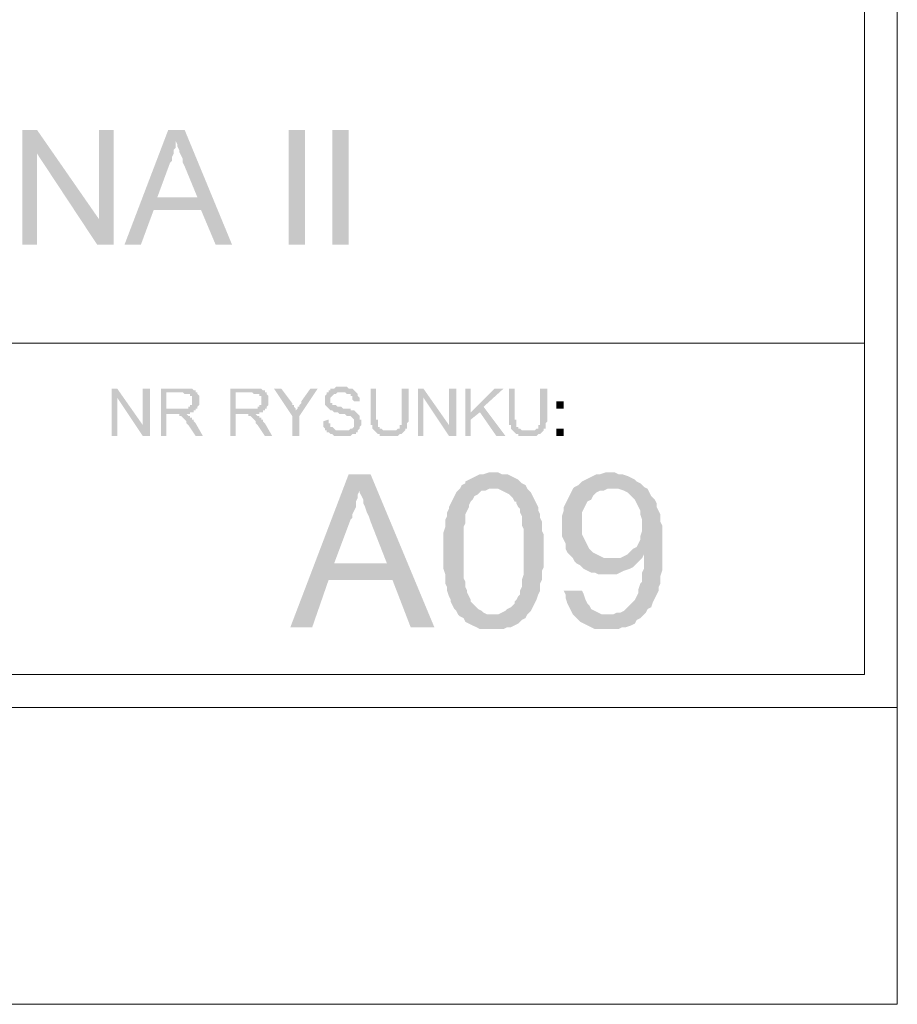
# Model space of a CAD drawing. Header units: millimetres. Extents: x -14047 to 49934, y -21523 to 14989.
# Tile 443 of 580: x 23092 to 23296, y 11552 to 11781. Entities that reach past the tile are written whole.
import ezdxf

# ---------------------------------------------------------------- set-up
doc = ezdxf.new("R2010")
doc.units = ezdxf.units.MM
doc.layers.add('C00-00-00', color=7, linetype='Continuous')

msp = doc.modelspace()

# ---------------------------------------------------------------- hatches: boundary and pattern name
at = {"layer": 'C00-00-00'}
h = msp.add_hatch(color=256, dxfattribs=at)
h.dxf.hatch_style = 2
h.paths.add_polyline_path([(23096.286, 11755.508), (23092.9, 11755.508), (23092.9, 11728.838), (23096.286, 11728.838), (23096.286, 11750.004)])
h = msp.add_hatch(color=256, dxfattribs=at)
h.dxf.hatch_style = 2
h.paths.add_polyline_path([(23096.286, 11755.508), (23096.286, 11750.004), (23110.256, 11728.838), (23110.68, 11734.764)])
h = msp.add_hatch(color=256, dxfattribs=at)
h.dxf.hatch_style = 2
h.paths.add_polyline_path([(23114.066, 11755.508), (23110.68, 11755.508), (23110.68, 11734.764), (23110.256, 11728.838), (23114.066, 11728.838)])
h = msp.add_hatch(color=256, dxfattribs=at)
h.dxf.hatch_style = 2
h.paths.add_polyline_path([(23130.576, 11755.508), (23126.766, 11755.508), (23116.606, 11728.838), (23120.416, 11728.838), (23123.38, 11736.881), (23134.386, 11736.881), (23124.226, 11739.844), (23127.19, 11747.888), (23127.613, 11748.311), (23127.613, 11749.158), (23128.036, 11750.004), (23128.036, 11750.851), (23128.46, 11751.274), (23128.46, 11752.968)])
h = msp.add_hatch(color=256, dxfattribs=at)
h.dxf.hatch_style = 2
h.paths.add_polyline_path([(23130.576, 11755.508), (23128.46, 11752.968), (23128.883, 11752.121), (23128.883, 11751.698), (23129.306, 11750.851), (23129.306, 11750.428), (23129.73, 11749.581), (23130.153, 11748.734), (23130.153, 11747.888), (23130.576, 11747.041), (23133.54, 11739.844), (23124.226, 11739.844), (23134.386, 11736.881), (23137.773, 11728.838), (23141.583, 11728.838)])
h = msp.add_hatch(color=256, dxfattribs=at)
h.dxf.hatch_style = 2
h.paths.add_polyline_path([(23154.706, 11755.508), (23154.706, 11728.838), (23158.516, 11728.838), (23158.516, 11755.508)])
h = msp.add_hatch(color=256, dxfattribs=at)
h.dxf.hatch_style = 2
h.paths.add_polyline_path([(23164.866, 11755.508), (23164.866, 11728.838), (23168.676, 11728.838), (23168.676, 11755.508)])
h = msp.add_hatch(color=256, dxfattribs=at)
h.dxf.hatch_style = 2
h.paths.add_polyline_path([(23114.913, 11695.394), (23113.643, 11695.394), (23113.643, 11684.388), (23114.913, 11684.388), (23114.913, 11693.278)])
h = msp.add_hatch(color=256, dxfattribs=at)
h.dxf.hatch_style = 2
h.paths.add_polyline_path([(23114.913, 11695.394), (23114.913, 11693.278), (23120.84, 11684.388), (23120.84, 11686.928)])
h = msp.add_hatch(color=256, dxfattribs=at)
h.dxf.hatch_style = 2
h.paths.add_polyline_path([(23122.533, 11695.394), (23120.84, 11695.394), (23120.84, 11684.388), (23122.533, 11684.388)])
h = msp.add_hatch(color=256, dxfattribs=at)
h.dxf.hatch_style = 2
h.paths.add_polyline_path([(23130.153, 11695.394), (23125.073, 11695.394), (23125.073, 11684.388), (23126.343, 11684.388), (23126.343, 11689.468), (23131.846, 11689.468), (23131.846, 11689.891), (23132.693, 11689.891), (23132.693, 11690.314), (23133.116, 11690.314), (23133.116, 11690.738), (23126.343, 11690.738), (23126.343, 11694.548), (23133.116, 11694.548), (23133.116, 11694.971), (23132.693, 11694.971), (23132.27, 11695.394), (23130.576, 11695.394)])
h = msp.add_hatch(color=256, dxfattribs=at)
h.dxf.hatch_style = 2
h.paths.add_polyline_path([(23133.116, 11694.548), (23130.153, 11694.548), (23130.576, 11694.124), (23131.846, 11694.124), (23131.846, 11693.701), (23132.27, 11693.701), (23132.27, 11693.278), (23132.27, 11692.431), (23132.27, 11692.008), (23132.27, 11691.584), (23131.846, 11691.584), (23131.846, 11691.161), (23131.423, 11691.161), (23131.423, 11690.738), (23126.343, 11690.738), (23133.54, 11690.738), (23133.54, 11691.161), (23133.963, 11691.584), (23133.963, 11692.008), (23133.963, 11693.278), (23133.963, 11693.701), (23133.54, 11694.124), (23133.54, 11694.548)])
h = msp.add_hatch(color=256, dxfattribs=at)
h.dxf.hatch_style = 2
h.paths.add_polyline_path([(23146.24, 11695.394), (23141.16, 11695.394), (23141.16, 11684.388), (23142.43, 11684.388), (23142.43, 11689.468), (23147.933, 11689.468), (23147.933, 11689.891), (23148.78, 11689.891), (23148.78, 11690.314), (23149.203, 11690.314), (23149.203, 11690.738), (23142.43, 11690.738), (23142.43, 11694.548), (23149.203, 11694.548), (23149.203, 11694.971), (23148.78, 11694.971), (23148.356, 11695.394), (23146.663, 11695.394)])
h = msp.add_hatch(color=256, dxfattribs=at)
h.dxf.hatch_style = 2
h.paths.add_polyline_path([(23149.203, 11694.548), (23146.24, 11694.548), (23146.663, 11694.124), (23147.933, 11694.124), (23147.933, 11693.701), (23148.356, 11693.701), (23148.356, 11693.278), (23148.356, 11692.431), (23148.356, 11692.008), (23148.356, 11691.584), (23147.933, 11691.584), (23147.933, 11691.161), (23147.51, 11691.161), (23147.51, 11690.738), (23142.43, 11690.738), (23149.626, 11690.738), (23149.626, 11691.161), (23150.05, 11691.584), (23150.05, 11692.008), (23150.05, 11693.278), (23150.05, 11693.701), (23149.626, 11694.124), (23149.626, 11694.548)])
h = msp.add_hatch(color=256, dxfattribs=at)
h.dxf.hatch_style = 2
h.paths.add_polyline_path([(23153.013, 11695.394), (23151.32, 11695.394), (23155.553, 11689.044), (23156.4, 11690.314), (23156.4, 11690.738), (23155.976, 11691.161), (23155.976, 11691.584), (23155.553, 11691.584), (23155.553, 11692.008)])
h = msp.add_hatch(color=256, dxfattribs=at)
h.dxf.hatch_style = 2
h.paths.add_polyline_path([(23161.48, 11695.394), (23159.786, 11695.394), (23157.67, 11692.431), (23157.67, 11692.008), (23157.246, 11691.584), (23157.246, 11691.161), (23156.823, 11691.161), (23156.823, 11690.738), (23156.4, 11690.314), (23155.553, 11689.044), (23155.553, 11684.388), (23157.246, 11684.388), (23157.246, 11689.044)])
h = msp.add_hatch(color=256, dxfattribs=at)
h.dxf.hatch_style = 2
h.paths.add_polyline_path([(23166.983, 11695.818), (23165.713, 11695.818), (23165.29, 11695.394), (23164.443, 11695.394), (23164.443, 11694.971), (23164.02, 11694.971), (23164.02, 11694.548), (23163.596, 11694.548), (23163.596, 11694.124), (23163.173, 11693.701), (23163.173, 11692.854), (23163.173, 11692.008), (23163.173, 11691.584), (23163.596, 11691.161), (23164.02, 11690.738), (23164.443, 11690.314), (23164.866, 11690.314), (23165.29, 11689.891), (23166.136, 11689.891), (23166.56, 11689.468), (23167.83, 11689.468), (23168.253, 11689.044), (23169.1, 11689.044), (23169.523, 11688.621), (23169.946, 11688.198), (23169.946, 11687.351), (23169.946, 11686.928), (23169.946, 11686.504), (23169.523, 11686.081), (23169.1, 11686.081), (23168.676, 11685.658), (23163.596, 11685.658), (23163.596, 11685.234), (23164.02, 11685.234), (23164.443, 11684.811), (23164.866, 11684.811), (23165.29, 11684.388), (23169.1, 11684.388), (23169.523, 11684.811), (23170.37, 11684.811), (23170.37, 11685.234), (23170.793, 11685.234), (23170.793, 11685.658), (23171.216, 11686.081), (23171.216, 11686.504), (23171.64, 11686.928), (23171.64, 11687.351), (23171.64, 11688.198), (23171.216, 11688.198), (23171.216, 11689.044), (23170.793, 11689.468), (23170.37, 11689.891), (23169.946, 11690.314), (23169.1, 11690.314), (23169.1, 11690.738), (23167.406, 11690.738), (23166.983, 11691.161), (23166.136, 11691.161), (23165.713, 11691.584), (23164.866, 11691.584), (23164.866, 11692.008), (23164.443, 11692.008), (23164.443, 11692.854), (23164.443, 11693.278), (23164.866, 11693.701), (23165.29, 11694.124), (23165.713, 11694.124), (23166.136, 11694.548), (23170.37, 11694.548), (23169.946, 11694.971), (23169.523, 11695.394), (23168.676, 11695.394), (23168.253, 11695.818), (23167.406, 11695.818)])
h = msp.add_hatch(color=256, dxfattribs=at)
h.dxf.hatch_style = 2
h.paths.add_polyline_path([(23170.37, 11694.548), (23166.983, 11694.548), (23167.83, 11694.548), (23168.253, 11694.124), (23169.1, 11694.124), (23169.1, 11693.701), (23169.523, 11693.701), (23169.523, 11692.854), (23169.946, 11692.431), (23171.216, 11692.431), (23171.216, 11693.278), (23170.793, 11693.701), (23170.793, 11694.124)])
h = msp.add_hatch(color=256, dxfattribs=at)
h.dxf.hatch_style = 2
h.paths.add_polyline_path([(23175.026, 11695.394), (23173.756, 11695.394), (23173.756, 11689.044), (23173.756, 11687.774), (23173.756, 11686.928), (23174.18, 11686.928), (23174.18, 11686.504), (23174.18, 11686.081), (23174.603, 11685.658), (23177.99, 11685.658), (23176.72, 11685.658), (23176.296, 11686.081), (23175.873, 11686.081), (23175.873, 11686.504), (23175.45, 11686.504), (23175.45, 11687.351), (23175.45, 11688.198), (23175.026, 11688.198), (23175.026, 11689.044)])
h = msp.add_hatch(color=256, dxfattribs=at)
h.dxf.hatch_style = 2
h.paths.add_polyline_path([(23182.646, 11695.394), (23180.953, 11695.394), (23180.953, 11688.198), (23180.953, 11686.928), (23180.53, 11686.928), (23180.53, 11686.504), (23180.53, 11686.081), (23180.106, 11686.081), (23179.683, 11685.658), (23174.603, 11685.658), (23175.026, 11685.234), (23175.45, 11684.811), (23175.873, 11684.811), (23175.873, 11684.388), (23180.106, 11684.388), (23180.53, 11684.811), (23180.953, 11684.811), (23181.376, 11685.234), (23181.8, 11685.658), (23181.8, 11686.081), (23182.223, 11686.081), (23182.223, 11686.504), (23182.223, 11686.928), (23182.223, 11687.351), (23182.646, 11687.774), (23182.646, 11688.198), (23182.646, 11689.044)])
h = msp.add_hatch(color=256, dxfattribs=at)
h.dxf.hatch_style = 2
h.paths.add_polyline_path([(23186.033, 11695.394), (23184.763, 11695.394), (23184.763, 11684.388), (23186.033, 11684.388), (23186.033, 11693.278)])
h = msp.add_hatch(color=256, dxfattribs=at)
h.dxf.hatch_style = 2
h.paths.add_polyline_path([(23186.033, 11695.394), (23186.033, 11693.278), (23191.96, 11684.388), (23191.96, 11686.928)])
h = msp.add_hatch(color=256, dxfattribs=at)
h.dxf.hatch_style = 2
h.paths.add_polyline_path([(23193.653, 11695.394), (23191.96, 11695.394), (23191.96, 11684.388), (23193.653, 11684.388)])
h = msp.add_hatch(color=256, dxfattribs=at)
h.dxf.hatch_style = 2
h.paths.add_polyline_path([(23197.04, 11695.394), (23195.77, 11695.394), (23195.77, 11684.388), (23197.04, 11684.388), (23197.04, 11689.891)])
h = msp.add_hatch(color=256, dxfattribs=at)
h.dxf.hatch_style = 2
h.paths.add_polyline_path([(23204.66, 11695.394), (23202.543, 11695.394), (23197.04, 11689.891), (23197.04, 11688.198), (23199.156, 11689.891), (23200.003, 11691.161)])
h = msp.add_hatch(color=256, dxfattribs=at)
h.dxf.hatch_style = 2
h.paths.add_polyline_path([(23207.2, 11695.394), (23205.93, 11695.394), (23205.93, 11689.044), (23205.93, 11687.774), (23205.93, 11686.928), (23206.353, 11686.928), (23206.353, 11686.504), (23206.353, 11686.081), (23206.776, 11685.658), (23210.163, 11685.658), (23208.893, 11685.658), (23208.47, 11686.081), (23208.046, 11686.081), (23208.046, 11686.504), (23207.623, 11686.504), (23207.623, 11687.351), (23207.623, 11688.198), (23207.2, 11688.198), (23207.2, 11689.044)])
h = msp.add_hatch(color=256, dxfattribs=at)
h.dxf.hatch_style = 2
h.paths.add_polyline_path([(23214.82, 11695.394), (23213.126, 11695.394), (23213.126, 11688.198), (23213.126, 11686.928), (23212.703, 11686.928), (23212.703, 11686.504), (23212.703, 11686.081), (23212.28, 11686.081), (23211.856, 11685.658), (23206.776, 11685.658), (23207.2, 11685.234), (23207.623, 11684.811), (23208.046, 11684.811), (23208.046, 11684.388), (23212.28, 11684.388), (23212.703, 11684.811), (23213.126, 11684.811), (23213.55, 11685.234), (23213.973, 11685.658), (23213.973, 11686.081), (23214.396, 11686.081), (23214.396, 11686.504), (23214.396, 11686.928), (23214.396, 11687.351), (23214.82, 11687.774), (23214.82, 11688.198), (23214.82, 11689.044)])
h = msp.add_hatch(color=256, dxfattribs=at)
h.dxf.hatch_style = 2
h.paths.add_polyline_path([(23216.936, 11692.431), (23216.936, 11690.738), (23218.63, 11690.738), (23218.63, 11692.431)])
h = msp.add_hatch(color=256, dxfattribs=at)
h.dxf.hatch_style = 2
h.paths.add_polyline_path([(23200.003, 11691.161), (23199.156, 11689.891), (23202.966, 11684.388), (23205.083, 11684.388)])
h = msp.add_hatch(color=256, dxfattribs=at)
h.dxf.hatch_style = 2
h.paths.add_polyline_path([(23131, 11689.468), (23128.036, 11689.468), (23129.306, 11689.468), (23129.306, 11689.044), (23129.73, 11689.044), (23130.153, 11688.621), (23130.576, 11688.198), (23131, 11687.774), (23131, 11687.351), (23131.423, 11686.928), (23133.116, 11684.388), (23134.81, 11684.388), (23133.116, 11687.351), (23132.693, 11687.774), (23132.693, 11688.198), (23132.27, 11688.198), (23132.27, 11688.621), (23131.846, 11688.621), (23131.846, 11689.044), (23131.423, 11689.044)])
h = msp.add_hatch(color=256, dxfattribs=at)
h.dxf.hatch_style = 2
h.paths.add_polyline_path([(23147.086, 11689.468), (23144.123, 11689.468), (23145.393, 11689.468), (23145.393, 11689.044), (23145.816, 11689.044), (23146.24, 11688.621), (23146.663, 11688.198), (23147.086, 11687.774), (23147.086, 11687.351), (23147.51, 11686.928), (23149.203, 11684.388), (23150.896, 11684.388), (23149.203, 11687.351), (23148.78, 11687.774), (23148.78, 11688.198), (23148.356, 11688.198), (23148.356, 11688.621), (23147.933, 11688.621), (23147.933, 11689.044), (23147.51, 11689.044)])
h = msp.add_hatch(color=256, dxfattribs=at)
h.dxf.hatch_style = 2
h.paths.add_polyline_path([(23164.02, 11688.198), (23162.75, 11687.774), (23162.75, 11686.928), (23162.75, 11686.504), (23163.173, 11686.081), (23163.173, 11685.658), (23167.406, 11685.658), (23165.713, 11685.658), (23165.29, 11686.081), (23164.866, 11686.504), (23164.443, 11686.504), (23164.443, 11686.928), (23164.443, 11687.351), (23164.02, 11687.351), (23164.02, 11687.774)])
h = msp.add_hatch(color=256, dxfattribs=at)
h.dxf.hatch_style = 2
h.paths.add_polyline_path([(23216.936, 11686.081), (23216.936, 11684.388), (23218.63, 11684.388), (23218.63, 11686.081)])
h = msp.add_hatch(color=256, dxfattribs=at)
h.dxf.hatch_style = 2
h.paths.add_polyline_path([(23173.756, 11675.498), (23168.676, 11675.498), (23155.13, 11639.938), (23160.21, 11639.938), (23164.02, 11650.944), (23178.836, 11650.944), (23165.29, 11654.754), (23169.1, 11664.914), (23169.523, 11665.338), (23169.523, 11666.184), (23169.946, 11667.031), (23170.37, 11667.878), (23170.37, 11669.148), (23170.793, 11669.994), (23170.793, 11670.841), (23171.216, 11671.688)])
h = msp.add_hatch(color=256, dxfattribs=at)
h.dxf.hatch_style = 2
h.paths.add_polyline_path([(23173.756, 11675.498), (23171.216, 11671.688), (23171.216, 11671.264), (23171.64, 11670.418), (23172.063, 11669.571), (23172.063, 11668.724), (23172.486, 11667.878), (23172.91, 11666.608), (23173.333, 11665.761), (23173.756, 11664.491), (23177.566, 11654.754), (23165.29, 11654.754), (23178.836, 11650.944), (23183.07, 11639.938), (23188.573, 11639.938)])
h = msp.add_hatch(color=256, dxfattribs=at)
h.dxf.hatch_style = 2
h.paths.add_polyline_path([(23202.12, 11675.921), (23201.273, 11675.921), (23200.003, 11675.498), (23199.156, 11675.498), (23198.31, 11675.074), (23197.463, 11674.651), (23196.616, 11674.228), (23195.77, 11673.804), (23195.77, 11673.381), (23194.923, 11672.958), (23194.5, 11672.111), (23203.39, 11672.111), (23204.236, 11671.688), (23205.083, 11671.264), (23205.93, 11670.841), (23206.776, 11669.994), (23207.2, 11669.148), (23207.623, 11669.148), (23207.623, 11668.724), (23208.046, 11667.878), (23208.47, 11667.454), (23208.47, 11666.608), (23208.893, 11665.761), (23208.893, 11663.644), (23209.316, 11662.798), (23209.316, 11652.214), (23208.893, 11650.944), (23208.893, 11649.251), (23208.47, 11648.404), (23208.47, 11647.558), (23208.046, 11647.134), (23207.623, 11646.288), (23207.2, 11645.864), (23207.2, 11645.441), (23206.353, 11644.594), (23205.506, 11644.171), (23205.083, 11643.748), (23204.236, 11643.324), (23203.39, 11642.901), (23202.12, 11642.901), (23194.5, 11642.478), (23195.346, 11642.054), (23195.77, 11641.208), (23196.616, 11640.784), (23197.463, 11640.361), (23198.31, 11639.938), (23199.156, 11639.514), (23204.66, 11639.514), (23205.506, 11639.938), (23206.353, 11639.938), (23207.2, 11640.361), (23208.046, 11640.784), (23208.893, 11641.631), (23209.74, 11642.054), (23210.163, 11642.901), (23211.01, 11643.748), (23211.433, 11644.594), (23211.856, 11645.441), (23212.28, 11646.288), (23212.703, 11647.558), (23213.126, 11648.404), (23213.126, 11650.098), (23213.55, 11650.944), (23213.55, 11653.061), (23213.973, 11653.908), (23213.973, 11661.528), (23213.55, 11662.374), (23213.55, 11664.491), (23213.126, 11665.338), (23213.126, 11666.184), (23212.703, 11667.031), (23212.703, 11667.878), (23212.28, 11668.724), (23211.856, 11669.571), (23211.433, 11670.418), (23211.01, 11671.264), (23210.163, 11672.111), (23209.74, 11672.958), (23208.893, 11673.381), (23208.046, 11674.228), (23207.2, 11674.651), (23206.353, 11675.074), (23205.506, 11675.498), (23204.236, 11675.498), (23203.39, 11675.921)])
h = msp.add_hatch(color=256, dxfattribs=at)
h.dxf.hatch_style = 2
h.paths.add_polyline_path([(23229.213, 11675.921), (23228.366, 11675.921), (23227.096, 11675.498), (23226.25, 11675.498), (23225.403, 11675.074), (23224.556, 11674.651), (23223.71, 11674.228), (23222.863, 11673.804), (23222.016, 11672.958), (23221.17, 11672.534), (23230.06, 11672.111), (23231.33, 11672.111), (23232.6, 11671.688), (23233.446, 11671.264), (23233.87, 11670.841), (23234.716, 11669.994), (23235.14, 11669.571), (23235.563, 11668.724), (23235.986, 11667.878), (23236.41, 11667.031), (23236.41, 11666.184), (23236.833, 11664.914), (23236.833, 11662.374), (23236.41, 11661.104), (23236.41, 11660.258), (23235.986, 11659.411), (23235.563, 11658.564), (23234.716, 11658.141), (23234.293, 11657.718), (23233.446, 11656.871), (23237.256, 11656.871), (23237.256, 11653.484), (23236.833, 11652.638), (23236.833, 11650.521), (23236.41, 11650.098), (23235.986, 11648.828), (23235.986, 11647.981), (23235.563, 11647.134), (23235.14, 11646.288), (23234.716, 11645.864), (23233.87, 11645.018), (23233.446, 11644.594), (23232.6, 11643.748), (23231.753, 11643.324), (23230.906, 11643.324), (23230.06, 11642.901), (23228.79, 11642.901), (23236.833, 11642.478), (23237.68, 11643.324), (23238.103, 11644.171), (23238.95, 11644.594), (23239.373, 11645.864), (23239.796, 11646.711), (23240.22, 11647.558), (23240.643, 11648.404), (23240.643, 11649.251), (23241.066, 11650.098), (23241.066, 11651.791), (23241.49, 11653.061), (23241.49, 11663.644), (23241.066, 11664.491), (23241.066, 11666.184), (23240.643, 11667.031), (23240.22, 11667.878), (23240.22, 11668.724), (23239.796, 11669.571), (23238.95, 11670.418), (23238.526, 11671.264), (23238.103, 11672.111), (23237.256, 11672.534), (23236.41, 11673.381), (23235.563, 11673.804), (23235.14, 11674.228), (23234.293, 11674.651), (23233.446, 11675.074), (23232.176, 11675.498), (23231.33, 11675.498), (23230.483, 11675.921)])
h = msp.add_hatch(color=256, dxfattribs=at)
h.dxf.hatch_style = 2
h.paths.add_polyline_path([(23194.5, 11672.111), (23193.653, 11671.264), (23193.23, 11670.418), (23192.806, 11669.571), (23192.383, 11668.724), (23191.96, 11667.878), (23191.96, 11667.454), (23191.536, 11666.608), (23191.536, 11665.761), (23191.113, 11664.914), (23191.113, 11663.221), (23190.69, 11661.951), (23190.69, 11653.484), (23191.113, 11652.214), (23191.113, 11650.098), (23191.536, 11649.251), (23191.536, 11648.404), (23191.96, 11647.134), (23192.383, 11646.288), (23192.383, 11645.864), (23192.806, 11645.018), (23193.23, 11644.171), (23193.653, 11643.748), (23194.076, 11642.901), (23194.5, 11642.478), (23202.12, 11642.901), (23200.85, 11642.901), (23200.003, 11643.324), (23199.58, 11643.748), (23198.733, 11644.171), (23197.886, 11645.018), (23197.04, 11645.864), (23197.04, 11646.288), (23196.616, 11647.134), (23196.193, 11647.981), (23196.193, 11648.404), (23195.77, 11649.251), (23195.77, 11650.521), (23195.346, 11651.368), (23195.346, 11663.221), (23195.77, 11664.068), (23195.77, 11666.184), (23196.193, 11667.031), (23196.616, 11667.878), (23196.616, 11668.301), (23197.04, 11669.148), (23197.463, 11669.571), (23197.886, 11670.418), (23198.733, 11670.841), (23199.58, 11671.688), (23200.426, 11671.688), (23201.273, 11672.111), (23202.12, 11672.111)])
h = msp.add_hatch(color=256, dxfattribs=at)
h.dxf.hatch_style = 2
h.paths.add_polyline_path([(23221.17, 11672.534), (23220.746, 11672.111), (23220.323, 11671.264), (23219.9, 11670.418), (23219.476, 11669.571), (23219.053, 11668.724), (23218.63, 11667.878), (23218.63, 11667.031), (23218.206, 11665.761), (23218.206, 11661.104), (23218.63, 11660.258), (23219.053, 11659.411), (23219.053, 11658.141), (23219.476, 11657.294), (23219.9, 11656.871), (23220.746, 11656.024), (23221.17, 11655.178), (23229.636, 11656.024), (23227.943, 11656.024), (23227.096, 11656.448), (23226.25, 11656.871), (23225.403, 11657.294), (23224.556, 11658.141), (23224.133, 11658.988), (23223.71, 11659.834), (23223.286, 11660.681), (23222.863, 11661.528), (23222.863, 11666.608), (23223.286, 11667.454), (23223.71, 11668.301), (23224.133, 11669.148), (23224.98, 11669.571), (23225.403, 11670.418), (23226.25, 11671.264), (23227.096, 11671.688), (23227.943, 11671.688), (23228.79, 11672.111), (23230.06, 11672.111)])
h = msp.add_hatch(color=256, dxfattribs=at)
h.dxf.hatch_style = 2
h.paths.add_polyline_path([(23233.446, 11656.871), (23232.6, 11656.448), (23231.753, 11656.024), (23229.636, 11656.024), (23221.17, 11655.178), (23221.593, 11654.754), (23222.44, 11654.331), (23223.286, 11653.484), (23224.133, 11653.061), (23224.98, 11652.638), (23225.826, 11652.638), (23226.673, 11652.214), (23230.906, 11652.214), (23231.753, 11652.638), (23232.6, 11653.061), (23233.87, 11653.484), (23234.716, 11653.908), (23235.14, 11654.331), (23235.986, 11655.178), (23236.833, 11656.024), (23237.256, 11656.871)])
h = msp.add_hatch(color=256, dxfattribs=at)
h.dxf.hatch_style = 2
h.paths.add_polyline_path([(23222.863, 11648.404), (23218.63, 11648.404), (23219.053, 11647.558), (23219.053, 11646.711), (23219.476, 11645.441), (23219.9, 11644.594), (23220.323, 11643.748), (23220.746, 11642.901), (23221.17, 11642.478), (23222.016, 11641.631), (23222.44, 11641.208), (23223.286, 11640.784), (23224.133, 11640.361), (23224.98, 11639.938), (23225.826, 11639.514), (23231.33, 11639.514), (23232.176, 11639.938), (23233.023, 11639.938), (23234.293, 11640.361), (23235.14, 11640.784), (23235.563, 11641.631), (23236.41, 11642.054), (23236.833, 11642.478), (23228.79, 11642.901), (23227.52, 11642.901), (23226.673, 11643.324), (23225.826, 11643.748), (23224.98, 11644.171), (23224.556, 11645.018), (23224.133, 11645.441), (23223.71, 11646.288), (23223.286, 11647.558)])

# ---------------------------------------------------------------- linework, layer by layer
at = {"layer": 'C00-00-00', "lineweight": 0}
for points in [[(22403.29, 11552.308), (23296.1, 11552.308), (23296.1, 12325.738), (22403.29, 12325.738), (22403.29, 11552.308), (22403.29, 12264.778)], [(23288.48, 11628.931), (23288.48, 12257.158)], [(22410.91, 11705.978), (23288.48, 11705.978)], [(22410.91, 11628.931), (23288.48, 11628.931)], [(22403.29, 11621.311), (23296.1, 11621.311)], [(22403.29, 11552.308), (23296.1, 11552.308)]]:
    msp.add_lwpolyline(points, dxfattribs=at)
msp.add_lwpolyline([(23296.1, 11552.308), (23296.1, 12264.778)], close=True, dxfattribs=at)

doc.saveas('drawing.dxf')
